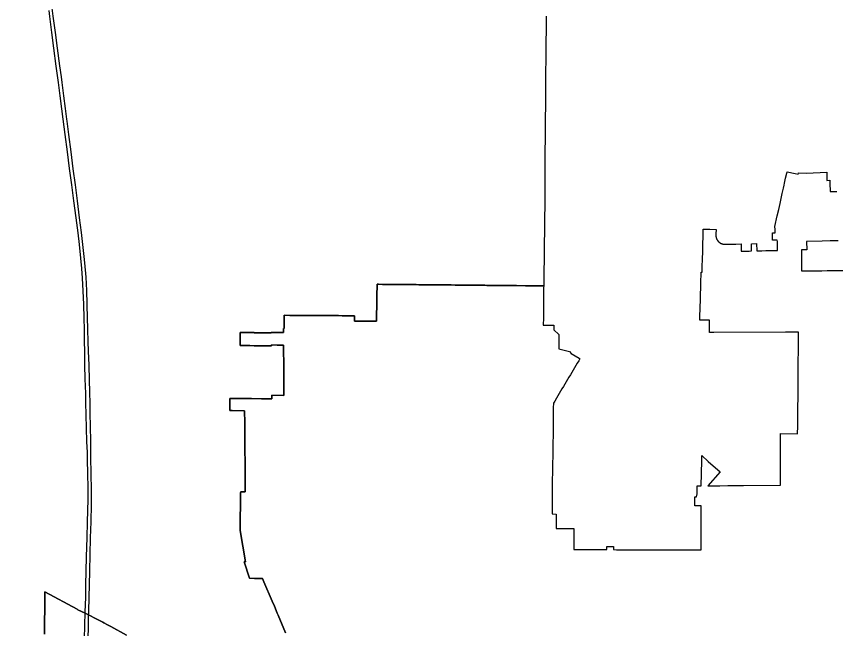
# Model space of a CAD drawing. Extents: x 0 to 34, y 0 to 22.
# Drawn here: x 4.8849 to 5.1018, y 15.3202 to 15.4825 of the extents above; entities that cross this region are included whole.
import ezdxf

# ---------------------------------------------------------------- set-up
doc = ezdxf.new("R2010")
doc.units = 0
doc.layers.add('GM_X_Corporation', color=7, linetype='Continuous')
doc.layers.add('GM_X_State_Route', color=7, linetype='Continuous')

msp = doc.modelspace()

# ---------------------------------------------------------------- linework, layer by layer
at = {"layer": 'GM_X_Corporation'}
for points in [[(5.02516, 15.48254), (5.02515, 15.48144), (5.02514, 15.48009), (5.02513, 15.47962), (5.02513, 15.47919), (5.02513, 15.47865), (5.02512, 15.47784), (5.02511, 15.47675), (5.0251, 15.47565), (5.02509, 15.47452), (5.02509, 15.47426), (5.02508, 15.47339), (5.02507, 15.47239), (5.02502, 15.46636), (5.02502, 15.46597), (5.02501, 15.46555), (5.025, 15.46376), (5.02498, 15.46202), (5.02498, 15.46162), (5.02497, 15.46121), (5.02496, 15.4599), (5.02495, 15.45877), (5.02495, 15.45784), (5.02493, 15.45653), (5.02493, 15.45593), (5.02493, 15.45556), (5.02491, 15.45536), (5.02489, 15.45493), (5.02488, 15.45475), (5.02488, 15.45474), (5.02488, 15.45474), (5.02488, 15.45473), (5.02488, 15.45473), (5.02488, 15.45472), (5.02488, 15.45471), (5.02488, 15.4547), (5.02488, 15.45469), (5.02488, 15.45469), (5.02488, 15.45468), (5.02488, 15.45461), (5.02488, 15.45459), (5.0249, 15.45411), (5.02491, 15.45387), (5.02491, 15.45361), (5.0249, 15.45291), (5.02489, 15.45116), (5.02489, 15.45096), (5.02487, 15.44949), (5.02485, 15.44729), (5.02485, 15.44687), (5.02485, 15.44649), (5.02483, 15.44449), (5.02481, 15.44249), (5.02481, 15.44205), (5.02481, 15.442), (5.02481, 15.4416), (5.02482, 15.43879), (5.02482, 15.43863), (5.02482, 15.43664), (5.02483, 15.43628), (5.02483, 15.43625), (5.02482, 15.43571), (5.02481, 15.43484), (5.02481, 15.43478), (5.0248, 15.43391), (5.02479, 15.43326), (5.02478, 15.43272), (5.02478, 15.43256), (5.02478, 15.4323), (5.02477, 15.43133), (5.02477, 15.43115), (5.02476, 15.43033), (5.02473, 15.42884), (5.02473, 15.42881), (5.02473, 15.42802), (5.02472, 15.42772), (5.02472, 15.42729), (5.02471, 15.4266), (5.02471, 15.42656), (5.0247, 15.42585), (5.0247, 15.42583), (5.02469, 15.42544), (5.02469, 15.4251), (5.02468, 15.42447), (5.02468, 15.42447), (5.02468, 15.42437), (5.02467, 15.42351), (5.02466, 15.42343), (5.02466, 15.42343), (5.02465, 15.42263), (5.02465, 15.42255), (5.02464, 15.42132), (5.02464, 15.4213), (5.02463, 15.4211), (5.02463, 15.42078), (5.02461, 15.41972), (5.02459, 15.41775), (5.02455, 15.4152), (5.02453, 15.41329), (5.02452, 15.41265), (5.02451, 15.41172), (5.0245, 15.41155), (5.0245, 15.41107), (5.02337, 15.41108), (5.01967, 15.41112), (5.01733, 15.41114), (5.01534, 15.41116), (5.01497, 15.41116), (5.01454, 15.41117), (5.01431, 15.41117), (5.01339, 15.41118), (5.0131, 15.41118), (5.01226, 15.41119), (5.01189, 15.41119), (5.01114, 15.4112), (5.01069, 15.4112), (5.01001, 15.41121), (5.00948, 15.41121), (5.00889, 15.41122), (5.00827, 15.41122), (5.00776, 15.41123), (5.00707, 15.41123), (5.00664, 15.41124), (5.00586, 15.41125), (5.00551, 15.41125), (5.00465, 15.41126), (5.00439, 15.41126), (5.00345, 15.41127), (5.00326, 15.41127), (5.00224, 15.41128), (5.00219, 15.41128), (5.00111, 15.41129), (5.00103, 15.41129), (5.00003, 15.4113), (4.99982, 15.4113), (4.99896, 15.41131), (4.99862, 15.41131), (4.99788, 15.41132), (4.997, 15.41133), (4.99681, 15.41133), (4.99573, 15.41134), (4.99465, 15.41135), (4.99451, 15.41135), (4.99415, 15.41136), (4.99358, 15.41136), (4.9925, 15.41137), (4.99243, 15.41137), (4.99143, 15.41138), (4.9907, 15.41139), (4.99035, 15.41139), (4.98955, 15.4114), (4.98842, 15.41141), (4.98733, 15.41142), (4.98623, 15.41143), (4.98514, 15.41144), (4.98405, 15.41145), (4.98295, 15.41146), (4.98186, 15.41147), (4.98077, 15.41148), (4.98038, 15.41148), (4.98038, 15.41131), (4.98034, 15.4084), (4.98032, 15.4076), (4.98029, 15.4056), (4.98026, 15.40361), (4.98025, 15.40265), (4.98024, 15.40185), (4.98024, 15.4017), (4.97924, 15.4017), (4.97828, 15.4017), (4.97729, 15.4017), (4.97693, 15.4017), (4.97689, 15.40171), (4.97649, 15.40171), (4.97535, 15.40171), (4.97438, 15.40171), (4.97439, 15.40267), (4.97439, 15.40315), (4.97335, 15.40316), (4.97285, 15.40316), (4.97216, 15.40317), (4.97131, 15.40317), (4.97119, 15.40317), (4.97022, 15.40318), (4.96977, 15.40318), (4.96926, 15.40318), (4.96829, 15.40319), (4.96823, 15.40319), (4.96732, 15.40319), (4.96669, 15.4032), (4.96635, 15.4032), (4.96538, 15.4032), (4.96516, 15.40321), (4.96442, 15.40321), (4.96362, 15.40321), (4.96345, 15.40322), (4.96248, 15.40322), (4.96208, 15.40322), (4.96151, 15.40323), (4.96054, 15.40323), (4.96017, 15.40323), (4.95929, 15.40324), (4.95894, 15.40324), (4.95732, 15.40325), (4.95578, 15.40326), (4.95578, 15.3998), (4.95564, 15.3998), (4.95564, 15.39917), (4.95563, 15.39867), (4.95401, 15.39868), (4.95239, 15.39869), (4.95239, 15.39861), (4.95198, 15.39861), (4.95133, 15.39861), (4.95133, 15.39861), (4.95132, 15.39861), (4.95131, 15.39861), (4.9513, 15.39861), (4.9513, 15.39861), (4.95129, 15.39861), (4.95127, 15.39861), (4.94998, 15.39862), (4.94801, 15.39863), (4.94786, 15.39863), (4.94786, 15.39871), (4.94416, 15.39873), (4.94414, 15.39524), (4.94513, 15.39524), (4.94674, 15.39523), (4.94784, 15.39522), (4.94805, 15.39522), (4.94839, 15.39522), (4.94879, 15.39522), (4.95, 15.39521), (4.95161, 15.3952), (4.95202, 15.3952), (4.95242, 15.39519), (4.95242, 15.3954), (4.95398, 15.39539), (4.95559, 15.39538), (4.95563, 15.39538), (4.95564, 15.39442), (4.95564, 15.39359), (4.95565, 15.39345), (4.95565, 15.39249), (4.95566, 15.3918), (4.95566, 15.39153), (4.95567, 15.39056), (4.95567, 15.39), (4.95567, 15.3896), (4.95568, 15.38863), (4.95568, 15.38821), (4.95569, 15.38767), (4.95569, 15.3867), (4.9557, 15.38642), (4.9557, 15.38635), (4.95571, 15.38462), (4.95572, 15.38382), (4.95573, 15.38205), (4.95251, 15.38209), (4.95252, 15.38112), (4.95212, 15.38113), (4.95172, 15.38113), (4.94986, 15.38115), (4.94978, 15.38115), (4.94716, 15.38118), (4.94701, 15.38118), (4.94531, 15.3812), (4.94492, 15.3812), (4.94474, 15.38121), (4.94285, 15.38123), (4.94138, 15.38124), (4.94139, 15.37964), (4.9414, 15.37803), (4.94203, 15.37803), (4.94533, 15.37799), (4.94536, 15.37478), (4.94538, 15.37157), (4.94539, 15.36997), (4.94539, 15.36976), (4.9454, 15.36855), (4.9454, 15.36836), (4.94544, 15.36354), (4.94545, 15.36208), (4.94545, 15.36127), (4.94546, 15.36062), (4.94546, 15.36005), (4.94549, 15.35644), (4.94531, 15.35645), (4.94428, 15.35646), (4.94427, 15.35623), (4.94416, 15.34626), (4.94555, 15.3379), (4.94522, 15.3379), (4.94658, 15.33356), (4.94791, 15.33353), (4.94855, 15.33352), (4.94875, 15.33352), (4.94945, 15.3335), (4.95008, 15.33349), (4.95045, 15.33262), (4.95263, 15.32748), (4.9532, 15.32614), (4.95397, 15.3243), (4.95418, 15.32382), (4.95617, 15.31912)], [(4.95617, 15.31912), (4.95418, 15.32382), (4.95397, 15.3243), (4.9532, 15.32614), (4.95263, 15.32748), (4.95045, 15.33262), (4.95008, 15.33349), (4.94945, 15.3335), (4.94875, 15.33352), (4.94855, 15.33352), (4.94791, 15.33353), (4.94658, 15.33356), (4.94522, 15.3379), (4.94555, 15.3379), (4.94416, 15.34626), (4.94427, 15.35623), (4.94428, 15.35646), (4.94531, 15.35645), (4.94549, 15.35644), (4.94546, 15.36005), (4.94546, 15.36062), (4.94545, 15.36127), (4.94545, 15.36208), (4.94544, 15.36354), (4.9454, 15.36836), (4.9454, 15.36855), (4.94539, 15.36976), (4.94539, 15.36997), (4.94538, 15.37157), (4.94536, 15.37478), (4.94533, 15.37799), (4.94203, 15.37803), (4.9414, 15.37803), (4.94139, 15.37964), (4.94138, 15.38124), (4.94285, 15.38123), (4.94474, 15.38121), (4.94492, 15.3812), (4.94531, 15.3812), (4.94701, 15.38118), (4.94716, 15.38118), (4.94978, 15.38115), (4.94986, 15.38115), (4.95172, 15.38113), (4.95212, 15.38113), (4.95252, 15.38112), (4.95251, 15.38209), (4.95573, 15.38205), (4.95572, 15.38382), (4.95571, 15.38462), (4.9557, 15.38635), (4.9557, 15.38642), (4.95569, 15.3867), (4.95569, 15.38767), (4.95568, 15.38821), (4.95568, 15.38863), (4.95567, 15.3896), (4.95567, 15.39), (4.95567, 15.39056), (4.95566, 15.39153), (4.95566, 15.3918), (4.95565, 15.39249), (4.95565, 15.39345), (4.95564, 15.39359), (4.95564, 15.39442), (4.95563, 15.39538), (4.95559, 15.39538), (4.95398, 15.39539), (4.95242, 15.3954), (4.95242, 15.39519), (4.95202, 15.3952), (4.95161, 15.3952), (4.95, 15.39521), (4.94879, 15.39522), (4.94839, 15.39522), (4.94784, 15.39522), (4.94674, 15.39523), (4.94513, 15.39524), (4.94414, 15.39524), (4.94416, 15.39873), (4.94786, 15.39871), (4.94786, 15.39863), (4.94801, 15.39863), (4.94998, 15.39862), (4.95127, 15.39861), (4.95129, 15.39861), (4.9513, 15.39861), (4.9513, 15.39861), (4.95131, 15.39861), (4.95132, 15.39861), (4.95133, 15.39861), (4.95133, 15.39861), (4.95198, 15.39861), (4.95239, 15.39861), (4.95239, 15.39869), (4.95401, 15.39868), (4.95563, 15.39867), (4.95564, 15.39917), (4.95564, 15.3998), (4.95578, 15.3998), (4.95578, 15.40326), (4.95732, 15.40325), (4.95894, 15.40324), (4.95929, 15.40324), (4.96017, 15.40323), (4.96054, 15.40323), (4.96151, 15.40323), (4.96208, 15.40322), (4.96248, 15.40322), (4.96345, 15.40322), (4.96362, 15.40321), (4.96442, 15.40321), (4.96516, 15.40321), (4.96538, 15.4032), (4.96635, 15.4032), (4.96669, 15.4032), (4.96732, 15.40319), (4.96823, 15.40319), (4.96829, 15.40319), (4.96926, 15.40318), (4.96977, 15.40318), (4.97022, 15.40318), (4.97119, 15.40317), (4.97131, 15.40317), (4.97216, 15.40317), (4.97285, 15.40316), (4.97335, 15.40316), (4.97439, 15.40315), (4.97439, 15.40267), (4.97438, 15.40171), (4.97535, 15.40171), (4.97649, 15.40171), (4.97689, 15.40171), (4.97689, 15.4017), (4.97689, 15.4017), (4.97693, 15.4017), (4.97729, 15.4017), (4.97828, 15.4017), (4.97924, 15.4017), (4.98024, 15.4017), (4.98024, 15.40185), (4.98025, 15.40265), (4.98026, 15.40361), (4.98029, 15.4056), (4.98032, 15.4076), (4.98034, 15.4084), (4.98038, 15.41131), (4.98038, 15.41148), (4.98077, 15.41148), (4.98186, 15.41147), (4.98295, 15.41146), (4.98405, 15.41145), (4.98514, 15.41144), (4.98623, 15.41143), (4.98733, 15.41142), (4.98842, 15.41141), (4.98955, 15.4114), (4.99035, 15.41139), (4.99143, 15.41138), (4.99243, 15.41137), (4.9925, 15.41137), (4.99358, 15.41136), (4.99415, 15.41136), (4.99451, 15.41135), (4.99465, 15.41135), (4.99573, 15.41134), (4.99681, 15.41133), (4.997, 15.41133), (4.99788, 15.41132), (4.99862, 15.41131), (4.99896, 15.41131), (4.99982, 15.4113), (5.00003, 15.4113), (5.00103, 15.41129), (5.00111, 15.41129), (5.00219, 15.41128), (5.00224, 15.41128), (5.00326, 15.41127), (5.00345, 15.41127), (5.00439, 15.41126), (5.00465, 15.41126), (5.00551, 15.41125), (5.00586, 15.41125), (5.00664, 15.41124), (5.00707, 15.41123), (5.00776, 15.41123), (5.00827, 15.41122), (5.00889, 15.41122), (5.00948, 15.41121), (5.01001, 15.41121), (5.01069, 15.4112), (5.01114, 15.4112), (5.01189, 15.41119), (5.01226, 15.41119), (5.0131, 15.41118), (5.01339, 15.41118), (5.01431, 15.41117), (5.01454, 15.41117), (5.01497, 15.41116), (5.01534, 15.41116), (5.01733, 15.41114), (5.01735, 15.41114), (5.01967, 15.41112), (5.02337, 15.41108), (5.0245, 15.41107), (5.02449, 15.41056), (5.02449, 15.41038), (5.02448, 15.40996), (5.02448, 15.40911), (5.02447, 15.40837), (5.02445, 15.40656), (5.02444, 15.40604), (5.02444, 15.40527), (5.02444, 15.40522), (5.02443, 15.40443), (5.02442, 15.40405), (5.02441, 15.4026), (5.02439, 15.40064), (5.02535, 15.40065), (5.0272, 15.40066), (5.02719, 15.39953), (5.02719, 15.39944), (5.02852, 15.39822), (5.02855, 15.39439), (5.03138, 15.39367), (5.0318, 15.39311), (5.03388, 15.39188), (5.0341, 15.39175), (5.03378, 15.39121), (5.03341, 15.39059), (5.03304, 15.38997), (5.03267, 15.38935), (5.0323, 15.38873), (5.03193, 15.38811), (5.03156, 15.38749), (5.03119, 15.38687), (5.03083, 15.38625), (5.03046, 15.38563), (5.03009, 15.38501), (5.02972, 15.38438), (5.02935, 15.38376), (5.02898, 15.38314), (5.02861, 15.38252), (5.02824, 15.3819), (5.02787, 15.38128), (5.02743, 15.38054), (5.02743, 15.38054), (5.02707, 15.37999), (5.02705, 15.3787), (5.02705, 15.37799), (5.02704, 15.37729), (5.02703, 15.37658), (5.02702, 15.37588), (5.02702, 15.37517), (5.02701, 15.37447), (5.027, 15.37376), (5.02699, 15.37306), (5.02698, 15.37235), (5.02698, 15.37165), (5.02697, 15.37094), (5.02697, 15.37059), (5.02696, 15.37024), (5.02695, 15.36953), (5.02694, 15.36883), (5.02693, 15.36812), (5.02692, 15.36742), (5.02691, 15.36672), (5.0269, 15.36607), (5.02689, 15.36535), (5.02687, 15.36463), (5.02686, 15.3639), (5.02685, 15.36318), (5.02683, 15.36246), (5.02682, 15.36174), (5.02681, 15.36101), (5.02679, 15.36029), (5.02678, 15.35957), (5.02677, 15.35885), (5.02675, 15.35812), (5.02674, 15.3574), (5.02673, 15.35668), (5.02671, 15.35596), (5.02675, 15.35564), (5.02675, 15.35531), (5.02674, 15.35503), (5.02673, 15.3531), (5.02672, 15.35238), (5.02672, 15.35141), (5.02671, 15.35061), (5.02783, 15.35059), (5.02782, 15.3497), (5.02781, 15.34901), (5.02781, 15.34874), (5.02779, 15.34679), (5.02815, 15.34678), (5.03032, 15.34675), (5.03249, 15.34673), (5.0325, 15.346), (5.0325, 15.3452), (5.0325, 15.3444), (5.03251, 15.34359), (5.03251, 15.34279), (5.03252, 15.34198), (5.03252, 15.34124), (5.03324, 15.34124), (5.03429, 15.34124), (5.03509, 15.34123), (5.03614, 15.34123), (5.03686, 15.34123), (5.03694, 15.34123), (5.03774, 15.34122), (5.03863, 15.34121), (5.03943, 15.34119), (5.0404, 15.34117), (5.0412, 15.34116), (5.0412, 15.34196), (5.04297, 15.34196), (5.04297, 15.34116), (5.04377, 15.34115), (5.04472, 15.34115), (5.04554, 15.34115), (5.04634, 15.34115), (5.04731, 15.34114), (5.04811, 15.34114), (5.04907, 15.34114), (5.0499, 15.34114), (5.05071, 15.34113), (5.05167, 15.34113), (5.05247, 15.34113), (5.05347, 15.34113), (5.05424, 15.34112), (5.05427, 15.34112), (5.05508, 15.34112), (5.05615, 15.34112), (5.05695, 15.34111), (5.05789, 15.34112), (5.05851, 15.34112), (5.05869, 15.34112), (5.05961, 15.34111), (5.06022, 15.34111), (5.06041, 15.34111), (5.06134, 15.34111), (5.06215, 15.34111), (5.06323, 15.34111), (5.06404, 15.3411), (5.06505, 15.3411), (5.06617, 15.3411), (5.06617, 15.34137), (5.06618, 15.34202), (5.06618, 15.3421), (5.06618, 15.34266), (5.06618, 15.34291), (5.06618, 15.34331), (5.06618, 15.34371), (5.06618, 15.3448), (5.06618, 15.34492), (5.06618, 15.34612), (5.06618, 15.34692), (5.06619, 15.34774), (5.06619, 15.34815), (5.06619, 15.34855), (5.06619, 15.34935), (5.06619, 15.35032), (5.06619, 15.35274), (5.0653, 15.35274), (5.06493, 15.35274), (5.06453, 15.35274), (5.06453, 15.35518), (5.06494, 15.35518), (5.06516, 15.35599), (5.06517, 15.35803), (5.06623, 15.35805), (5.06635, 15.36468), (5.06636, 15.36569), (5.06637, 15.36608), (5.06637, 15.36607), (5.06809, 15.36456), (5.07119, 15.36182), (5.07119, 15.36181), (5.06798, 15.35806), (5.07116, 15.3581), (5.0733, 15.35812), (5.07534, 15.35814), (5.07726, 15.35817), (5.07744, 15.35817), (5.08717, 15.35827), (5.08717, 15.36953), (5.08717, 15.37194), (5.09174, 15.37186), (5.09176, 15.37387), (5.09188, 15.38652), (5.09198, 15.39837), (5.09199, 15.39883), (5.08853, 15.39881), (5.06953, 15.39873), (5.06839, 15.39873), (5.0684, 15.39972), (5.06842, 15.40128), (5.06843, 15.40196), (5.06835, 15.40196), (5.06634, 15.40195), (5.06606, 15.40195), (5.06582, 15.40195), (5.06582, 15.40196), (5.06585, 15.40291), (5.06598, 15.40742), (5.06599, 15.40774), (5.06611, 15.41172), (5.0662, 15.41473), (5.06644, 15.41473), (5.06644, 15.41476), (5.0665, 15.41682), (5.06652, 15.41752), (5.06655, 15.4183), (5.0666, 15.42004), (5.06663, 15.42132), (5.06666, 15.42253), (5.0667, 15.42373), (5.06671, 15.42432), (5.06673, 15.42494), (5.06676, 15.42614), (5.06788, 15.42611), (5.06845, 15.4261), (5.07013, 15.42604), (5.07013, 15.42604), (5.07009, 15.42484), (5.07008, 15.42458), (5.07008, 15.42454), (5.07008, 15.4245), (5.07008, 15.42445), (5.07008, 15.42441), (5.07008, 15.42437), (5.07009, 15.42433), (5.07009, 15.42429), (5.07009, 15.42424), (5.0701, 15.4242), (5.07011, 15.42416), (5.07011, 15.42412), (5.07012, 15.42408), (5.07013, 15.42404), (5.07013, 15.424), (5.07014, 15.42395), (5.07015, 15.42391), (5.07017, 15.42387), (5.07018, 15.42383), (5.07019, 15.42379), (5.0702, 15.42377), (5.0702, 15.42375), (5.07021, 15.42371), (5.07023, 15.42367), (5.07024, 15.42363), (5.07026, 15.42359), (5.07028, 15.42356), (5.07029, 15.42352), (5.07031, 15.42348), (5.07033, 15.42344), (5.07035, 15.4234), (5.07037, 15.42337), (5.07039, 15.42333), (5.07041, 15.42329), (5.07043, 15.42326), (5.07045, 15.42322), (5.07047, 15.42318), (5.0705, 15.42315), (5.07052, 15.42312), (5.07055, 15.42308), (5.07057, 15.42305), (5.0706, 15.42301), (5.07062, 15.42298), (5.07065, 15.42295), (5.07068, 15.42292), (5.07071, 15.42289), (5.07074, 15.42285), (5.07076, 15.42282), (5.07079, 15.42279), (5.07082, 15.42277), (5.07085, 15.42274), (5.07088, 15.42271), (5.07089, 15.42271), (5.07089, 15.4227), (5.07092, 15.42268), (5.07095, 15.42265), (5.07098, 15.42263), (5.07102, 15.4226), (5.07105, 15.42258), (5.07108, 15.42255), (5.07112, 15.42253), (5.07115, 15.4225), (5.07119, 15.42248), (5.07122, 15.42246), (5.07126, 15.42243), (5.07129, 15.42241), (5.07133, 15.42239), (5.07137, 15.42237), (5.07141, 15.42235), (5.07144, 15.42234), (5.07148, 15.42232), (5.07152, 15.4223), (5.07154, 15.42229), (5.07156, 15.42228), (5.0716, 15.42227), (5.07164, 15.42225), (5.07168, 15.42224), (5.07172, 15.42222), (5.07176, 15.42221), (5.0718, 15.4222), (5.07184, 15.42219), (5.07188, 15.42218), (5.07192, 15.42217), (5.07196, 15.42216), (5.072, 15.42215), (5.07204, 15.42214), (5.07208, 15.42213), (5.07212, 15.42212), (5.07217, 15.42212), (5.07221, 15.42211), (5.07225, 15.42211), (5.07229, 15.4221), (5.07233, 15.4221), (5.07238, 15.4221), (5.07242, 15.4221), (5.07246, 15.4221), (5.0725, 15.4221), (5.07254, 15.4221), (5.07395, 15.42213), (5.07535, 15.42216), (5.07675, 15.42219), (5.07679, 15.42026), (5.07749, 15.42028), (5.07817, 15.42029), (5.07894, 15.42031), (5.07955, 15.42032), (5.07951, 15.42225), (5.08088, 15.42228), (5.08093, 15.42035), (5.08183, 15.42037), (5.0823, 15.42038), (5.08328, 15.42041), (5.08368, 15.42041), (5.08472, 15.42044), (5.08505, 15.42045), (5.08617, 15.42047), (5.08643, 15.42048), (5.08639, 15.4224), (5.08638, 15.42281), (5.08636, 15.42321), (5.08629, 15.42321), (5.0851, 15.42318), (5.08505, 15.4251), (5.08577, 15.42512), (5.08575, 15.42603), (5.08573, 15.42679), (5.08636, 15.42962), (5.08673, 15.43129), (5.08708, 15.43286), (5.08739, 15.43426), (5.08768, 15.43559), (5.08798, 15.43693), (5.08816, 15.43776), (5.08828, 15.43826), (5.08857, 15.43959), (5.08887, 15.44093), (5.08895, 15.44132), (5.0911, 15.44084), (5.09189, 15.44067), (5.09197, 15.44106), (5.09405, 15.44091), (5.09586, 15.44101), (5.09768, 15.4411), (5.09943, 15.4412), (5.09951, 15.43902), (5.10023, 15.43905), (5.10025, 15.43864), (5.10027, 15.43825), (5.10037, 15.43604), (5.10214, 15.43611)], [(5.10247, 15.42304), (5.10039, 15.423), (5.09823, 15.42295), (5.09412, 15.42286), (5.09417, 15.42065), (5.09314, 15.42063), (5.09276, 15.42062), (5.09278, 15.41822), (5.09278, 15.41774), (5.09278, 15.41726), (5.0928, 15.41502), (5.09441, 15.41504), (5.09448, 15.41504), (5.09602, 15.41506), (5.09762, 15.41508), (5.09818, 15.41508), (5.09955, 15.4151), (5.10164, 15.41512), (5.10389, 15.41515)], [(4.89233, 15.31874), (4.89244, 15.32877), (4.89244, 15.3291), (4.89245, 15.32998), (4.90097, 15.32534), (4.90112, 15.32525), (4.90113, 15.32524), (4.9031, 15.32429), (4.90398, 15.32385), (4.90606, 15.32284), (4.90776, 15.32195), (4.90806, 15.32179), (4.90905, 15.32124), (4.90989, 15.32079), (4.91401, 15.31853)], [(4.91401, 15.31853), (4.90989, 15.32079), (4.90905, 15.32124), (4.90806, 15.32179), (4.90776, 15.32195), (4.90606, 15.32284), (4.90398, 15.32385), (4.9031, 15.32429), (4.90113, 15.32524), (4.90097, 15.32534), (4.89245, 15.32998), (4.89244, 15.3291), (4.89244, 15.32877), (4.89233, 15.31874)]]:
    msp.add_lwpolyline(points, dxfattribs=at)
at = {"layer": 'GM_X_State_Route'}
for points in [[(4.8968, 15.46649), (4.89642, 15.46936), (4.89578, 15.47409), (4.89526, 15.47823), (4.89467, 15.48257), (4.89427, 15.4854), (4.89362, 15.4889), (4.89303, 15.49147), (4.89227, 15.49431), (4.89159, 15.49658), (4.89051, 15.49966), (4.88866, 15.50439), (4.88707, 15.50845), (4.88624, 15.51069), (4.88557, 15.51288), (4.88522, 15.51478), (4.88494, 15.51665), (4.88489, 15.5175)], [(4.90296, 15.31761), (4.90303, 15.32099), (4.90314, 15.32469), (4.90324, 15.32849), (4.90331, 15.3318), (4.90341, 15.33549), (4.90349, 15.33929), (4.90356, 15.34185), (4.90363, 15.34441), (4.90373, 15.34842), (4.90381, 15.35152), (4.90387, 15.35445), (4.90386, 15.35752), (4.90383, 15.36127), (4.90375, 15.36502), (4.90371, 15.36693), (4.90358, 15.36985), (4.90346, 15.37339), (4.90337, 15.37686), (4.90327, 15.38011), (4.90325, 15.38256), (4.90314, 15.3864), (4.90304, 15.39006), (4.90302, 15.39373), (4.90296, 15.3963), (4.90291, 15.39953), (4.90283, 15.40248), (4.90275, 15.4061), (4.9026, 15.40977), (4.90242, 15.41307), (4.90223, 15.41564), (4.90198, 15.41845), (4.9016, 15.42203), (4.90121, 15.42515), (4.90069, 15.42912), (4.90011, 15.43362), (4.89956, 15.43786), (4.899, 15.44217), (4.89842, 15.44658), (4.89783, 15.45116), (4.8973, 15.45521), (4.89696, 15.45798), (4.89652, 15.46141), (4.89606, 15.46494), (4.89546, 15.46933), (4.89485, 15.47405), (4.89429, 15.47822), (4.89376, 15.48249), (4.89353, 15.48403)], [(4.89742, 15.46143), (4.897, 15.46497), (4.8968, 15.46649)], [(4.89833, 15.45474), (4.89826, 15.45523), (4.8979, 15.45805), (4.89742, 15.46143)], [(4.90285, 15.41887), (4.90252, 15.42203), (4.90215, 15.42518), (4.90163, 15.42914), (4.90105, 15.43363), (4.90051, 15.43786), (4.89995, 15.44213), (4.89939, 15.44657), (4.8988, 15.45119), (4.89833, 15.45474)], [(4.90365, 15.40623), (4.90355, 15.40981), (4.90333, 15.41334), (4.90303, 15.41713), (4.90285, 15.41887)], [(4.90381, 15.39954), (4.90365, 15.40597), (4.90365, 15.40623)], [(4.90413, 15.38972), (4.90412, 15.39007), (4.90399, 15.39379), (4.90391, 15.39633), (4.90381, 15.39954)], [(4.90432, 15.38261), (4.90423, 15.38641), (4.90413, 15.38972)], [(4.90451, 15.37416), (4.90447, 15.37697), (4.90439, 15.3802), (4.90432, 15.38261)], [(4.90403, 15.32346), (4.90407, 15.32473), (4.90414, 15.32854), (4.90423, 15.33184), (4.90431, 15.33545), (4.90443, 15.33985), (4.90455, 15.34427), (4.90465, 15.34849), (4.90475, 15.35313), (4.90478, 15.35695), (4.90472, 15.36132), (4.90464, 15.36562), (4.90457, 15.36985), (4.90451, 15.37391), (4.90451, 15.37416)], [(4.90297, 15.28114), (4.90299, 15.28173), (4.90308, 15.28501), (4.90318, 15.28946), (4.90329, 15.29337), (4.90339, 15.29785), (4.90348, 15.3017), (4.90359, 15.30621), (4.90372, 15.31118), (4.90383, 15.31576), (4.90395, 15.32023), (4.90403, 15.32346)]]:
    msp.add_lwpolyline(points, dxfattribs=at)

doc.saveas('drawing.dxf')
